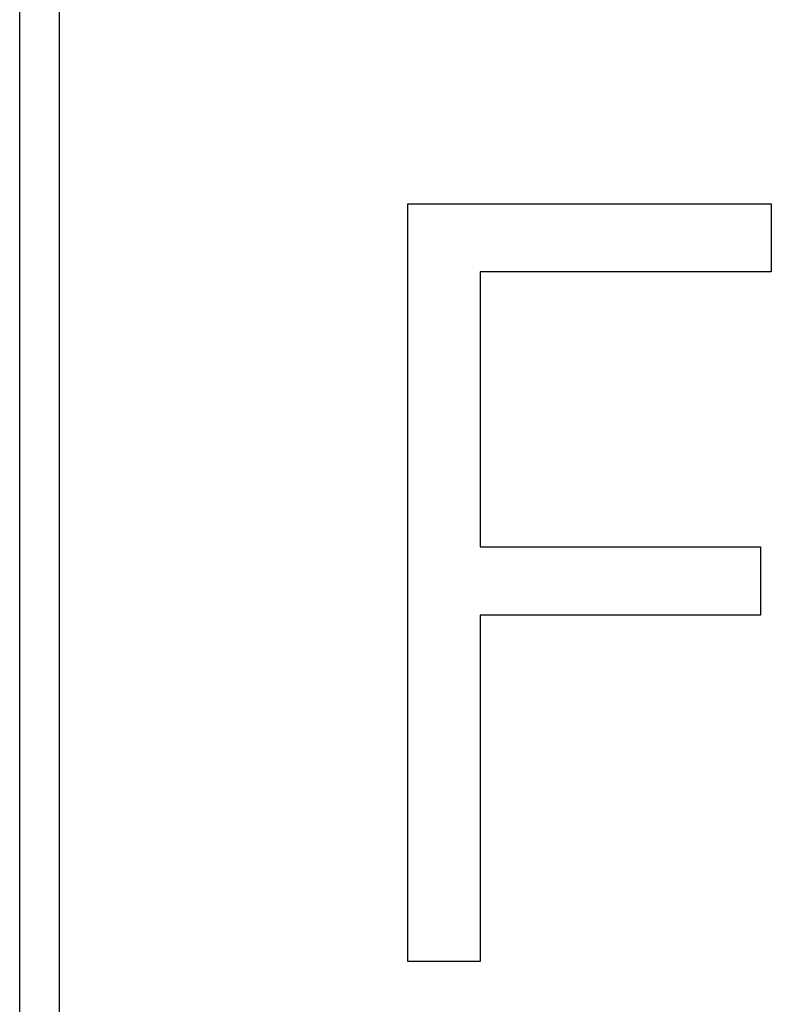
# Model space of a CAD drawing. Extents: x 1107 to 4046, y 937 to 3355.
# Tile 763 of 861: x 3040.25 to 3044.51, y 1759.25 to 1764.82. Entities that reach past the tile are written whole.
import ezdxf

# ---------------------------------------------------------------- set-up
doc = ezdxf.new("R2010")
doc.units = 0
doc.layers.add('KF_VIDA_L___C_LEFT', color=7, linetype='CONTINUOUS')

# ---------------------------------------------------------------- blocks, each defined once
blk = doc.blocks.new('KF_VIDA_L___C_LEFT')
at = {"layer": 'KF_VIDA_L___C_LEFT'}
for p, q in [((150.95, 59.5), (150.95, 80.7)), ((151.175, 59.9049), (151.175, 80.2952)), ((153.1481, 74.5653), (155.2053, 74.5653)), ((153.1481, 70.2763), (153.1481, 74.5653)), ((155.2053, 74.5653), (155.2053, 74.1796)), ((153.5571, 74.1796), (153.5571, 72.6234)), ((155.2053, 74.1796), (153.5571, 74.1796)), ((153.5571, 72.6234), (155.1442, 72.6234)), ((155.1442, 72.6234), (155.1442, 72.2376)), ((153.5571, 72.2376), (153.5571, 70.2763)), ((155.1442, 72.2376), (153.5571, 72.2376)), ((153.5571, 70.2763), (153.1481, 70.2763))]:
    blk.add_line(p, q, dxfattribs=at)

msp = doc.modelspace()

# ---------------------------------------------------------------- block references
at = {"layer": 'KF_VIDA_L___C_LEFT'}
msp.add_blockref('KF_VIDA_L___C_LEFT', (2889.3036, 1689.2132), dxfattribs=at)

doc.saveas('drawing.dxf')
